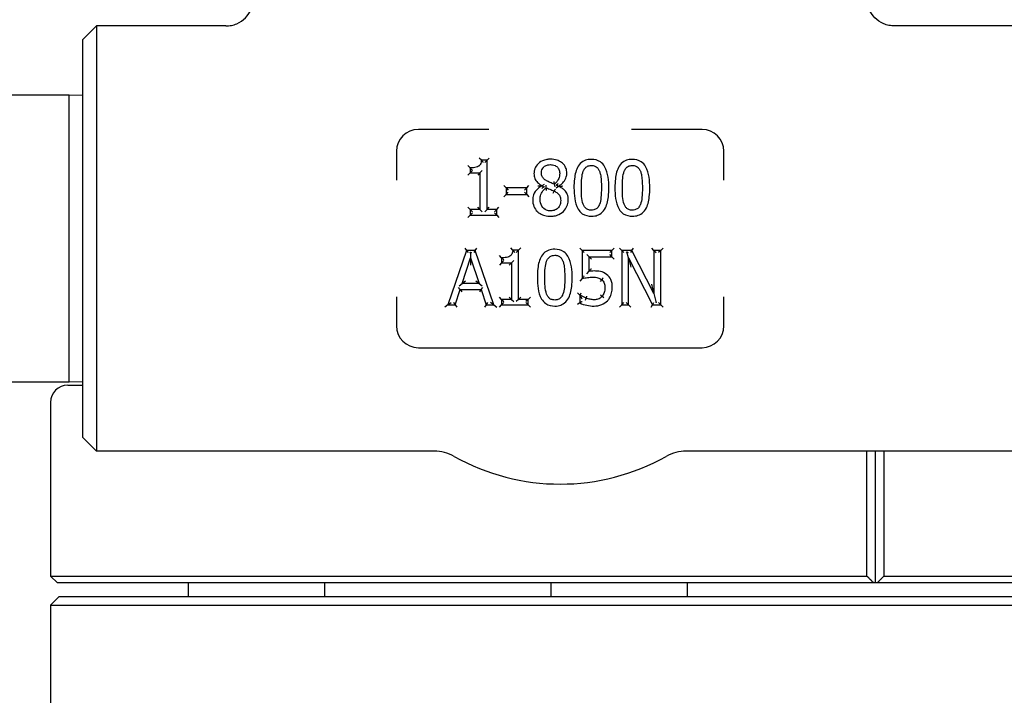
# Model space of a CAD drawing. Header units: inches. Extents: x 24 to 1128, y -69 to 748.
# Tile 514 of 656: x 746.48 to 751, y 302.45 to 305.55. Entities that reach past the tile are written whole.
import ezdxf

# ---------------------------------------------------------------- set-up
doc = ezdxf.new("R2010")
doc.units = ezdxf.units.IN
doc.header["$LTSCALE"] = 32
doc.header["$MEASUREMENT"] = 0
doc.layers.add('Visible (ANSI)', color=7, linetype='Continuous', lineweight=30)

msp = doc.modelspace()

# ---------------------------------------------------------------- linework, layer by layer
at = {"layer": 'Visible (ANSI)'}
for p, q in [((746.77317, 305.45742), (746.83567, 305.51992)), ((746.83567, 305.51992), (746.83567, 303.57242)), ((747.42832, 305.51992), (746.83567, 305.51992)), ((751.08567, 305.51992), (750.49302, 305.51992)), ((746.77317, 303.63492), (746.77317, 305.45742)), ((746.71067, 305.20367), (744.14817, 305.20367)), ((746.71067, 303.88867), (746.71067, 305.20367)), ((746.77317, 305.20203), (746.71067, 305.20367)), ((748.63352, 305.04617), (748.31067, 305.04617)), ((749.61067, 305.04617), (749.28782, 305.04617)), ((748.21067, 304.94617), (748.21067, 304.81365)), ((749.71067, 304.81365), (749.71067, 304.94617)), ((748.59936, 304.90451), (748.58974, 304.91492)), ((748.62529, 304.90451), (748.59936, 304.90451)), ((748.62529, 304.90451), (748.61487, 304.89409)), ((748.62529, 304.90451), (748.63571, 304.91492)), ((748.62529, 304.67922), (748.62529, 304.90451)), ((748.5477, 304.86966), (748.53728, 304.88008)), ((748.5477, 304.86966), (748.5477, 304.84677)), ((748.5477, 304.84677), (748.55811, 304.85718)), ((748.59308, 304.84677), (748.6035, 304.85718)), ((748.5477, 304.84677), (748.53728, 304.83635)), ((748.5477, 304.84677), (748.59308, 304.84677)), ((748.59308, 304.84677), (748.58266, 304.83635)), ((748.59308, 304.84677), (748.59308, 304.67922)), ((748.71261, 304.77829), (748.70219, 304.78871)), ((748.80722, 304.77829), (748.71261, 304.77829)), ((748.71261, 304.77829), (748.72303, 304.76787)), ((748.71261, 304.77829), (748.71261, 304.7479)), ((748.80722, 304.77829), (748.7968, 304.76787)), ((748.80722, 304.77829), (748.81764, 304.78871)), ((748.80722, 304.7479), (748.80722, 304.77829)), ((748.88733, 304.79421), (748.87691, 304.78822)), ((748.87691, 304.78822), (748.87691, 304.78721)), ((748.88585, 304.78163), (748.87691, 304.78721)), ((748.89697, 304.7787), (748.8958, 304.79042)), ((748.93344, 304.79531), (748.93541, 304.78371)), ((748.94267, 304.77913), (748.95309, 304.78579)), ((748.94407, 304.79234), (748.95309, 304.7868)), ((748.95309, 304.78579), (748.95309, 304.7868)), ((748.70219, 304.73749), (748.71261, 304.7479)), ((748.71261, 304.7479), (748.72303, 304.75832)), ((748.71261, 304.7479), (748.80722, 304.7479)), ((748.80722, 304.7479), (748.7968, 304.75832)), ((748.80722, 304.7479), (748.81764, 304.73749)), ((748.92857, 304.75399), (748.93364, 304.7631)), ((748.5477, 304.67922), (748.53728, 304.68964)), ((748.59308, 304.67922), (748.5477, 304.67922)), ((748.5477, 304.67922), (748.5477, 304.6537)), ((748.5477, 304.67922), (748.55811, 304.66881)), ((748.59308, 304.67922), (748.58266, 304.68964)), ((748.59308, 304.67922), (748.6035, 304.66881)), ((748.62529, 304.67922), (748.61487, 304.66881)), ((748.62529, 304.67922), (748.63571, 304.68964)), ((748.66966, 304.67922), (748.62529, 304.67922)), ((748.66966, 304.67922), (748.65924, 304.66881)), ((748.66966, 304.67922), (748.68008, 304.68964)), ((748.66966, 304.6537), (748.66966, 304.67922)), ((748.53728, 304.64328), (748.5477, 304.6537)), ((748.5477, 304.6537), (748.55811, 304.66411)), ((748.5477, 304.6537), (748.66966, 304.6537)), ((748.66966, 304.6537), (748.65924, 304.66411)), ((748.66966, 304.6537), (748.68008, 304.64328)), ((748.5233, 304.50249), (748.53078, 304.49208)), ((748.57171, 304.49208), (748.57919, 304.50249)), ((748.74391, 304.49289), (748.73429, 304.50331)), ((748.76984, 304.49289), (748.78026, 304.50331)), ((749.06077, 304.49208), (749.05035, 304.50249)), ((749.19792, 304.49208), (749.20834, 304.50249)), ((749.24249, 304.49208), (749.23207, 304.50249)), ((749.2897, 304.49208), (749.29608, 304.50249)), ((749.39038, 304.49208), (749.37997, 304.50249)), ((749.42138, 304.49208), (749.4318, 304.50249)), ((748.53078, 304.49208), (748.4465, 304.24208)), ((748.51194, 304.34034), (748.55043, 304.45804)), ((748.57171, 304.49208), (748.53078, 304.49208)), ((748.53078, 304.49208), (748.53826, 304.48166)), ((748.5472, 304.48166), (748.55041, 304.48399)), ((748.55041, 304.48399), (748.55043, 304.45804)), ((748.55041, 304.48399), (748.55363, 304.48166)), ((748.55046, 304.42461), (748.55043, 304.45804)), ((748.55043, 304.45804), (748.58913, 304.34034)), ((748.57171, 304.49208), (748.56422, 304.48166)), ((748.65598, 304.24208), (748.57171, 304.49208)), ((748.69225, 304.45804), (748.68183, 304.46846)), ((748.69225, 304.45804), (748.69225, 304.43515)), ((748.76984, 304.49289), (748.74391, 304.49289)), ((748.76984, 304.49289), (748.75942, 304.48247)), ((748.76984, 304.2676), (748.76984, 304.49289)), ((749.06077, 304.49208), (749.06077, 304.36323)), ((749.06077, 304.49208), (749.07118, 304.48166)), ((749.19792, 304.49208), (749.06077, 304.49208)), ((749.09298, 304.4627), (749.08256, 304.47312)), ((749.09298, 304.4627), (749.10339, 304.45229)), ((749.09298, 304.4627), (749.19792, 304.4627)), ((749.09298, 304.39605), (749.09298, 304.4627)), ((749.19792, 304.49208), (749.1875, 304.48166)), ((749.19792, 304.4627), (749.1875, 304.47312)), ((749.19792, 304.4627), (749.19792, 304.49208)), ((749.19792, 304.4627), (749.20834, 304.45229)), ((749.2897, 304.49208), (749.24249, 304.49208)), ((749.24249, 304.49208), (749.24249, 304.24208)), ((749.24249, 304.49208), (749.25291, 304.48166)), ((749.26307, 304.48166), (749.26679, 304.48538)), ((749.26679, 304.48538), (749.27287, 304.48166)), ((749.27349, 304.45764), (749.26679, 304.48538)), ((749.27349, 304.45764), (749.2839, 304.41452)), ((749.27349, 304.24208), (749.27349, 304.45764)), ((749.27349, 304.45764), (749.3841, 304.24208)), ((749.2897, 304.49208), (749.28331, 304.48166)), ((749.39038, 304.29414), (749.2897, 304.49208)), ((749.39038, 304.49208), (749.4008, 304.48166)), ((749.39038, 304.49208), (749.39038, 304.29414)), ((749.42138, 304.49208), (749.39038, 304.49208)), ((749.42138, 304.49208), (749.41096, 304.48166)), ((749.42138, 304.24208), (749.42138, 304.49208)), ((748.69225, 304.43515), (748.68183, 304.42473)), ((748.69225, 304.43515), (748.70267, 304.44557)), ((748.69225, 304.43515), (748.73763, 304.43515)), ((748.73763, 304.43515), (748.72721, 304.42473)), ((748.73763, 304.43515), (748.74805, 304.44557)), ((748.73763, 304.43515), (748.73763, 304.2676)), ((749.06077, 304.36323), (749.05035, 304.35028)), ((749.08256, 304.38415), (749.09298, 304.39605)), ((748.50282, 304.31197), (748.49525, 304.32239)), ((748.49757, 304.32992), (748.51194, 304.34034)), ((748.52631, 304.35075), (748.51194, 304.34034)), ((748.58913, 304.34034), (748.51194, 304.34034)), ((748.58913, 304.34034), (748.57474, 304.35075)), ((748.58913, 304.34034), (748.60352, 304.32992)), ((748.59825, 304.31197), (748.60582, 304.32239)), ((749.15112, 304.35776), (749.14436, 304.34984)), ((749.39038, 304.29414), (749.37997, 304.3376)), ((748.21067, 304.27868), (748.21067, 304.14617)), ((748.48013, 304.24208), (748.50282, 304.31197)), ((748.50282, 304.31197), (748.51039, 304.30156)), ((748.50282, 304.31197), (748.59825, 304.31197)), ((748.59825, 304.31197), (748.59067, 304.30156)), ((748.59825, 304.31197), (748.62094, 304.24208)), ((748.69225, 304.2676), (748.68183, 304.27802)), ((748.73763, 304.2676), (748.72721, 304.27802)), ((748.76984, 304.2676), (748.78026, 304.27802)), ((748.81421, 304.2676), (748.82463, 304.27802)), ((749.05043, 304.28645), (749.04002, 304.29686)), ((749.05286, 304.28645), (749.05043, 304.28645)), ((749.05043, 304.28645), (749.05043, 304.25099)), ((749.05043, 304.28645), (749.05227, 304.28461)), ((749.05286, 304.28645), (749.05629, 304.29686)), ((749.07629, 304.26327), (749.07981, 304.27307)), ((749.16046, 304.27421), (749.15254, 304.28098)), ((749.39038, 304.29414), (749.40045, 304.25215)), ((749.71067, 304.14617), (749.71067, 304.27868)), ((748.4465, 304.24208), (748.432, 304.23166)), ((748.4465, 304.24208), (748.46101, 304.25249)), ((748.4465, 304.24208), (748.48013, 304.24208)), ((748.48013, 304.24208), (748.47256, 304.25249)), ((748.48013, 304.24208), (748.4877, 304.23166)), ((748.62094, 304.24208), (748.61337, 304.23166)), ((748.62094, 304.24208), (748.62851, 304.25249)), ((748.62094, 304.24208), (748.65598, 304.24208)), ((748.65598, 304.24208), (748.64148, 304.25249)), ((748.65598, 304.24208), (748.67049, 304.23166)), ((748.68183, 304.23166), (748.69225, 304.24208)), ((748.73763, 304.2676), (748.69225, 304.2676)), ((748.69225, 304.2676), (748.69225, 304.24208)), ((748.69225, 304.2676), (748.70267, 304.25719)), ((748.69225, 304.24208), (748.70267, 304.25249)), ((748.69225, 304.24208), (748.81421, 304.24208)), ((748.73763, 304.2676), (748.74805, 304.25719)), ((748.76984, 304.2676), (748.75942, 304.25719)), ((748.81421, 304.2676), (748.76984, 304.2676)), ((748.81421, 304.2676), (748.80379, 304.25719)), ((748.81421, 304.24208), (748.80379, 304.25249)), ((748.81421, 304.24208), (748.81421, 304.2676)), ((748.81421, 304.24208), (748.82463, 304.23166)), ((749.05043, 304.25099), (749.04002, 304.24451)), ((749.24249, 304.24208), (749.23207, 304.23166)), ((749.24249, 304.24208), (749.25291, 304.25249)), ((749.24249, 304.24208), (749.27349, 304.24208)), ((749.27349, 304.24208), (749.26307, 304.25249)), ((749.27349, 304.24208), (749.2839, 304.23166)), ((749.37774, 304.23166), (749.3841, 304.24208)), ((749.3841, 304.24208), (749.39047, 304.25249)), ((749.3841, 304.24208), (749.42138, 304.24208)), ((749.39988, 304.25249), (749.40045, 304.25215)), ((749.40045, 304.25215), (749.4008, 304.25249)), ((749.42138, 304.24208), (749.41096, 304.25249)), ((749.42138, 304.24208), (749.4318, 304.23166)), ((748.31067, 304.04617), (749.61067, 304.04617)), ((746.71067, 303.88867), (744.14817, 303.88867)), ((746.70435, 303.87429), (746.77317, 303.87429)), ((746.77317, 303.89031), (746.71067, 303.88867)), ((746.62561, 303.79555), (746.62561, 303.00003)), ((746.77317, 303.63492), (746.83567, 303.57242)), ((748.38301, 303.57242), (746.83567, 303.57242)), ((751.08567, 303.57242), (749.53833, 303.57242)), ((750.36597, 303.00003), (750.36597, 303.57242)), ((750.40513, 302.96878), (750.40513, 303.57242)), ((750.4443, 303.57242), (750.4443, 303.00003)), ((746.62561, 303.00003), (750.36597, 303.00003)), ((746.65686, 302.96878), (746.62561, 303.00003)), ((750.39702, 302.96878), (746.65686, 302.96878)), ((747.25552, 302.96878), (747.25552, 302.90579)), ((747.88052, 302.96878), (747.88052, 302.90579)), ((748.91746, 302.96878), (748.91746, 302.90579)), ((749.54246, 302.96878), (749.54246, 302.90579)), ((750.40513, 302.96878), (750.39702, 302.96878)), ((750.41324, 302.96878), (750.40513, 302.96878)), ((754.15341, 302.96878), (750.41324, 302.96878)), ((750.4443, 303.00003), (754.18466, 303.00003)), ((746.66498, 302.90579), (746.62561, 302.86642)), ((746.66498, 302.90579), (754.14529, 302.90579)), ((746.62561, 302.86642), (754.18466, 302.86642)), ((746.62561, 302.86642), (746.62561, 302.07902))]:
    msp.add_line(p, q, dxfattribs=at)
for centre, radius, start, end in [((748.31067, 304.94617), 0.1, 90, 180), ((749.61067, 304.94617), 0.1, 0, 90), ((748.31067, 304.14617), 0.1, 180, 270), ((749.61067, 304.14617), 0.1, 270, 0), ((746.70435, 303.79555), 0.07874, 90, 180), ((748.38301, 303.38492), 0.1875, 60.65517, 90), ((748.96067, 304.41242), 0.99125, 240.65517, 299.34483), ((749.53833, 303.38492), 0.1875, 90, 119.34483)]:
    msp.add_arc(centre, radius, start, end, dxfattribs=at)
for points, knots in [([(747.42832, 305.51992), (747.42842, 305.51992), (747.42853, 305.51992), (747.43718, 305.51994), (747.44571, 305.52082), (747.46244, 305.52428), (747.47061, 305.52684), (747.49348, 305.53664), (747.50713, 305.54594), (747.52997, 305.56913), (747.53899, 305.58276), (747.55127, 305.61267), (747.55442, 305.62865), (747.55442, 305.6448)], [-0.00080906, -0.00080906, -0.00080906, -0.00080906, 0, 0, 0.06513682, 0.06513682, 0.13017613, 0.13017613, 0.25481643, 0.25481643, 0.37825086, 0.37825086, 0.50129539, 0.50129539, 0.50129539, 0.50129539]), ([(750.49302, 305.51992), (750.49292, 305.51992), (750.49281, 305.51992), (750.48416, 305.51994), (750.47563, 305.52082), (750.4589, 305.52428), (750.45073, 305.52684), (750.42786, 305.53664), (750.41421, 305.54594), (750.39137, 305.56913), (750.38235, 305.58276), (750.37007, 305.61267), (750.36692, 305.62865), (750.36692, 305.6448)], [-0.00080906, -0.00080906, -0.00080906, -0.00080906, 0, 0, 0.06513682, 0.06513682, 0.13017613, 0.13017613, 0.25481643, 0.25481643, 0.37825086, 0.37825086, 0.50129539, 0.50129539, 0.50129539, 0.50129539]), ([(748.59936, 304.90451), (748.59912, 304.90151), (748.59869, 304.89859), (748.59717, 304.89211), (748.59588, 304.88866), (748.5928, 304.88343), (748.59121, 304.88144), (748.58819, 304.8787), (748.58693, 304.87776), (748.58558, 304.87695), (748.58279, 304.87528), (748.5795, 304.87393), (748.57201, 304.87175), (748.56773, 304.87097), (748.55824, 304.86989), (748.55298, 304.86966), (748.5477, 304.86966)], [-0.21914518, -0.21914518, -0.21914518, -0.21914518, -0.19291175, -0.19291175, -0.15742494, -0.15742494, -0.13012741, -0.13012741, -0.11306644, -0.11306644, -0.11306644, -0.07974952, -0.07974952, -0.04257171, -0.04257171, 0, 0, 0, 0]), ([(748.60833, 304.89409), (748.60831, 304.89412), (748.60829, 304.89414), (748.60743, 304.89521), (748.60658, 304.89625), (748.60493, 304.89823), (748.60412, 304.89918), (748.60248, 304.90106), (748.60166, 304.90198), (748.60047, 304.9033), (748.60004, 304.90377), (748.5995, 304.90436), (748.59936, 304.90451), (748.59936, 304.90451)], [-0.000246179, -0.000246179, -0.000246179, -0.000246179, 0, 0, 0.010218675, 0.010218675, 0.020229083, 0.020229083, 0.031714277, 0.031714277, 0.040524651, 0.040524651, 0.048289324, 0.048289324, 0.048289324, 0.048289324]), ([(748.91601, 304.90937), (748.91049, 304.90937), (748.90482, 304.90897), (748.89245, 304.90685), (748.88579, 304.90491), (748.87012, 304.89769), (748.86174, 304.89143), (748.84926, 304.87674), (748.84489, 304.86858), (748.84125, 304.8545), (748.84065, 304.8489), (748.84065, 304.84353)], [-0.24108925, -0.24108925, -0.24108925, -0.24108925, -0.20285247, -0.20285247, -0.15755053, -0.15755053, -0.09071955, -0.09071955, -0.03520387, -0.03520387, 0, 0, 0, 0]), ([(748.99117, 304.84575), (748.99117, 304.84967), (748.99087, 304.85371), (748.98899, 304.8642), (748.98673, 304.87061), (748.97899, 304.88386), (748.97312, 304.88998), (748.96015, 304.89948), (748.95317, 304.90286), (748.93605, 304.90829), (748.92587, 304.90937), (748.91601, 304.90937)], [-0.2382608, -0.2382608, -0.2382608, -0.2382608, -0.21252746, -0.21252746, -0.17135413, -0.17135413, -0.11832726, -0.11832726, -0.06910487, -0.06910487, 0, 0, 0, 0]), ([(749.10382, 304.90876), (749.09889, 304.90876), (749.09381, 304.90842), (749.08059, 304.90624), (749.07242, 304.90357), (749.05597, 304.89374), (749.04864, 304.88595), (749.04334, 304.87746), (749.03787, 304.8687), (749.03444, 304.85955), (749.02895, 304.84015), (749.02719, 304.82992), (749.02436, 304.80594), (749.02379, 304.79216), (749.02379, 304.77849)], [-0.39762782, -0.39762782, -0.39762782, -0.39762782, -0.36373585, -0.36373585, -0.30950871, -0.30950871, -0.24393732, -0.24393732, -0.24393732, -0.1766061, -0.1766061, -0.10179305, -0.10179305, 0, 0, 0, 0]), ([(749.18364, 304.7787), (749.18364, 304.79484), (749.18281, 304.81136), (749.17762, 304.84416), (749.17355, 304.86083), (749.16429, 304.87635), (749.15951, 304.88436), (749.153, 304.89189), (749.13241, 304.90586), (749.11748, 304.90876), (749.10382, 304.90876)], [-0.3955508, -0.3955508, -0.3955508, -0.3955508, -0.2754195, -0.2754195, -0.15529321, -0.15529321, -0.15529321, -0.09373364, -0.09373364, 0, 0, 0, 0]), ([(749.29142, 304.90876), (749.28649, 304.90876), (749.28142, 304.90842), (749.2682, 304.90624), (749.26002, 304.90357), (749.24357, 304.89374), (749.23624, 304.88595), (749.23094, 304.87746), (749.22547, 304.8687), (749.22204, 304.85955), (749.21655, 304.84015), (749.21479, 304.82992), (749.21196, 304.80594), (749.21139, 304.79216), (749.21139, 304.77849)], [-0.39762782, -0.39762782, -0.39762782, -0.39762782, -0.36373585, -0.36373585, -0.30950871, -0.30950871, -0.24393732, -0.24393732, -0.24393732, -0.1766061, -0.1766061, -0.10179305, -0.10179305, 0, 0, 0, 0]), ([(749.37124, 304.7787), (749.37124, 304.79484), (749.37041, 304.81136), (749.36522, 304.84416), (749.36115, 304.86083), (749.35189, 304.87635), (749.34711, 304.88436), (749.34061, 304.89189), (749.32001, 304.90586), (749.30508, 304.90876), (749.29142, 304.90876)], [-0.3955508, -0.3955508, -0.3955508, -0.3955508, -0.2754195, -0.2754195, -0.15529321, -0.15529321, -0.15529321, -0.09373364, -0.09373364, 0, 0, 0, 0]), ([(748.55811, 304.85956), (748.55809, 304.85958), (748.55806, 304.8596), (748.55695, 304.86066), (748.55585, 304.86169), (748.55379, 304.86368), (748.5528, 304.86463), (748.55094, 304.86644), (748.55007, 304.86731), (748.54882, 304.86854), (748.54838, 304.86898), (748.54783, 304.86952), (748.5477, 304.86966), (748.5477, 304.86966)], [-0.049771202, -0.049771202, -0.049771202, -0.049771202, -0.049510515, -0.049510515, -0.038176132, -0.038176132, -0.027254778, -0.027254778, -0.015917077, -0.015917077, -0.007424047, -0.007424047, 0, 0, 0, 0]), ([(748.87428, 304.84738), (748.87428, 304.85003), (748.87449, 304.85264), (748.87565, 304.85915), (748.87695, 304.86284), (748.8814, 304.87055), (748.88502, 304.8743), (748.89392, 304.88038), (748.89912, 304.88248), (748.90827, 304.88432), (748.91201, 304.88465), (748.91581, 304.88465)], [-0.20028425, -0.20028425, -0.20028425, -0.20028425, -0.17595568, -0.17595568, -0.13702996, -0.13702996, -0.08642653, -0.08642653, -0.03353843, -0.03353843, 0, 0, 0, 0]), ([(748.91581, 304.88465), (748.91919, 304.88465), (748.92254, 304.88441), (748.92995, 304.88318), (748.93388, 304.88198), (748.94255, 304.87778), (748.94692, 304.87416), (748.95373, 304.86541), (748.95603, 304.86058), (748.958, 304.85214), (748.95835, 304.84878), (748.95835, 304.84535)], [-0.2062605, -0.2062605, -0.2062605, -0.2062605, -0.17676842, -0.17676842, -0.13805989, -0.13805989, -0.0834994, -0.0834994, -0.03156312, -0.03156312, 0, 0, 0, 0]), ([(749.05783, 304.77849), (749.05783, 304.79325), (749.05829, 304.80798), (749.05965, 304.82246), (749.06071, 304.83377), (749.06271, 304.84501), (749.06654, 304.85467)], [-0.20539702, -0.20539702, -0.20539702, -0.20539702, -0.0911634, -0.0911634, -0.0911634, 0, 0, 0, 0]), ([(749.06654, 304.85467), (749.06724, 304.85642), (749.068, 304.85812), (749.07147, 304.86492), (749.07481, 304.86943), (749.08294, 304.87635), (749.08766, 304.87863), (749.09647, 304.88065), (749.10011, 304.88101), (749.10382, 304.88101)], [-0.15519829, -0.15519829, -0.15519829, -0.15519829, -0.13862551, -0.13862551, -0.08628485, -0.08628485, -0.03318648, -0.03318648, 0, 0, 0, 0]), ([(749.10382, 304.88101), (749.10664, 304.88101), (749.10943, 304.8808), (749.11484, 304.8799), (749.11745, 304.87918), (749.12368, 304.87665), (749.12707, 304.87439), (749.13333, 304.86828), (749.13608, 304.86436), (749.13909, 304.85838), (749.13982, 304.85675), (749.14049, 304.85507)], [-0.15345791, -0.15345791, -0.15345791, -0.15345791, -0.12815919, -0.12815919, -0.10190337, -0.10190337, -0.06065975, -0.06065975, -0.01592257, -0.01592257, 0, 0, 0, 0]), ([(749.14049, 304.85507), (749.14239, 304.85028), (749.14386, 304.84512), (749.14684, 304.83124), (749.14782, 304.82228), (749.14931, 304.8018), (749.1496, 304.79026), (749.1496, 304.7787)], [-0.20607527, -0.20607527, -0.20607527, -0.20607527, -0.16123509, -0.16123509, -0.08949082, -0.08949082, 0, 0, 0, 0]), ([(749.24543, 304.77849), (749.24543, 304.79325), (749.2459, 304.80798), (749.24725, 304.82246), (749.24831, 304.83377), (749.25031, 304.84501), (749.25414, 304.85467)], [-0.20539702, -0.20539702, -0.20539702, -0.20539702, -0.0911634, -0.0911634, -0.0911634, 0, 0, 0, 0]), ([(749.25414, 304.85467), (749.25484, 304.85642), (749.2556, 304.85812), (749.25907, 304.86492), (749.26241, 304.86943), (749.27054, 304.87635), (749.27526, 304.87863), (749.28407, 304.88065), (749.28771, 304.88101), (749.29142, 304.88101)], [-0.15519829, -0.15519829, -0.15519829, -0.15519829, -0.13862551, -0.13862551, -0.08628485, -0.08628485, -0.03318648, -0.03318648, 0, 0, 0, 0]), ([(749.29142, 304.88101), (749.29424, 304.88101), (749.29703, 304.8808), (749.30244, 304.8799), (749.30505, 304.87918), (749.31128, 304.87665), (749.31467, 304.87439), (749.32093, 304.86828), (749.32368, 304.86436), (749.32669, 304.85838), (749.32742, 304.85675), (749.32809, 304.85507)], [-0.15345791, -0.15345791, -0.15345791, -0.15345791, -0.12815919, -0.12815919, -0.10190337, -0.10190337, -0.06065975, -0.06065975, -0.01592257, -0.01592257, 0, 0, 0, 0]), ([(749.32809, 304.85507), (749.32999, 304.85028), (749.33146, 304.84512), (749.33445, 304.83124), (749.33542, 304.82228), (749.33691, 304.8018), (749.3372, 304.79026), (749.3372, 304.7787)], [-0.20607527, -0.20607527, -0.20607527, -0.20607527, -0.16123509, -0.16123509, -0.08949082, -0.08949082, 0, 0, 0, 0]), ([(748.84065, 304.84353), (748.84065, 304.83988), (748.84089, 304.83611), (748.84265, 304.82528), (748.84515, 304.81803), (748.84956, 304.81172), (748.85396, 304.80542), (748.85923, 304.80054), (748.86868, 304.79329), (748.87278, 304.79062), (748.87691, 304.78822)], [-0.14919736, -0.14919736, -0.14919736, -0.14919736, -0.12498855, -0.12498855, -0.08048513, -0.08048513, -0.08048513, -0.03367511, -0.03367511, 0, 0, 0, 0]), ([(748.89818, 304.81091), (748.89696, 304.81161), (748.89576, 304.81235), (748.88963, 304.81633), (748.88528, 304.82001), (748.87864, 304.82826), (748.87653, 304.83258), (748.87462, 304.84067), (748.87428, 304.84399), (748.87428, 304.84738)], [-0.14393342, -0.14393342, -0.14393342, -0.14393342, -0.13185082, -0.13185082, -0.08070178, -0.08070178, -0.03103914, -0.03103914, 0, 0, 0, 0]), ([(748.93344, 304.79531), (748.9302, 304.79636), (748.92695, 304.79757), (748.92046, 304.8002), (748.91721, 304.80162), (748.91399, 304.80311), (748.91124, 304.80438), (748.90852, 304.80566), (748.90318, 304.80826), (748.90053, 304.80959), (748.89818, 304.81091)], [-0.10316194, -0.10316194, -0.10316194, -0.10316194, -0.07498611, -0.07498611, -0.04681028, -0.04681028, -0.04681028, -0.02340514, -0.02340514, 0, 0, 0, 0]), ([(748.95835, 304.84535), (748.95835, 304.8406), (748.95797, 304.83587), (748.95577, 304.82402), (748.9534, 304.81742), (748.94661, 304.80735), (748.94295, 304.80339), (748.93712, 304.79822), (748.93531, 304.79674), (748.93344, 304.79531)], [-0.17159567, -0.17159567, -0.17159567, -0.17159567, -0.13119161, -0.13119161, -0.06654511, -0.06654511, -0.01972886, -0.01972886, 0, 0, 0, 0]), ([(748.95309, 304.7868), (748.95578, 304.78816), (748.95844, 304.78969), (748.96667, 304.79515), (748.97187, 304.79976), (748.98189, 304.81221), (748.986, 304.82001), (748.99026, 304.83417), (748.99117, 304.84), (748.99117, 304.84575)], [-0.15744253, -0.15744253, -0.15744253, -0.15744253, -0.13731944, -0.13731944, -0.09338685, -0.09338685, -0.03591802, -0.03591802, 0, 0, 0, 0]), ([(748.87691, 304.78721), (748.87016, 304.7839), (748.86352, 304.77968), (748.84905, 304.76672), (748.84224, 304.7567), (748.83579, 304.73826), (748.83457, 304.73035), (748.83457, 304.72278)], [-0.17644554, -0.17644554, -0.17644554, -0.17644554, -0.12506903, -0.12506903, -0.04977316, -0.04977316, 0, 0, 0, 0]), ([(748.85821, 304.78819), (748.85826, 304.78819), (748.8583, 304.78819), (748.86159, 304.78813), (748.86494, 304.78806), (748.87032, 304.78792), (748.87241, 304.78785), (748.87478, 304.78778), (748.87547, 304.78775), (748.87606, 304.78773)], [-0.000323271, -0.000323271, -0.000323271, -0.000323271, 0, 0, 0.024747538, 0.024747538, 0.043496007, 0.043496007, 0.051596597, 0.051596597, 0.051596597, 0.051596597]), ([(748.8684, 304.72521), (748.8684, 304.73067), (748.86897, 304.73611), (748.87216, 304.74959), (748.87583, 304.75728), (748.88541, 304.76973), (748.89082, 304.77463), (748.89697, 304.7787)], [-0.18604928, -0.18604928, -0.18604928, -0.18604928, -0.13907807, -0.13907807, -0.06392413, -0.06392413, 0, 0, 0, 0]), ([(748.87691, 304.78822), (748.87691, 304.78822), (748.87671, 304.7881), (748.87624, 304.78784), (748.87616, 304.78779), (748.87606, 304.78773)], [0, 0, 0, 0, 0.009031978, 0.009031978, 0.01088713, 0.01088713, 0.01088713, 0.01088713]), ([(748.87606, 304.78773), (748.87623, 304.78763), (748.87638, 304.78754), (748.87677, 304.78729), (748.87691, 304.78721), (748.87691, 304.78721)], [0.004463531, 0.004463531, 0.004463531, 0.004463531, 0.007781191, 0.007781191, 0.015368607, 0.015368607, 0.015368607, 0.015368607]), ([(748.88585, 304.78163), (748.88096, 304.77851), (748.87811, 304.77631), (748.87734, 304.77571), (748.87726, 304.77565), (748.87719, 304.77559)], [-0.0067344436, -0.0067344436, -0.0067344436, -0.0067344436, 0, 0, 0.0007386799, 0.0007386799, 0.0007386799, 0.0007386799]), ([(748.88733, 304.78465), (748.8873, 304.7846), (748.88728, 304.78455), (748.88678, 304.78355), (748.88631, 304.78259), (748.88585, 304.78163)], [-0.0004266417, -0.0004266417, -0.0004266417, -0.0004266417, 0, 0, 0.0080980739, 0.0080980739, 0.0080980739, 0.0080980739]), ([(748.8984, 304.76688), (748.89839, 304.76691), (748.89839, 304.76694), (748.89825, 304.76792), (748.89811, 304.76888), (748.89787, 304.77073), (748.89776, 304.77162), (748.8975, 304.77377), (748.89736, 304.77496), (748.89716, 304.77682), (748.89709, 304.77753), (748.89699, 304.77846), (748.89697, 304.7787), (748.89697, 304.7787)], [-0.044621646, -0.044621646, -0.044621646, -0.044621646, -0.044400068, -0.044400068, -0.03707356, -0.03707356, -0.02988243, -0.02988243, -0.01893434, -0.01893434, -0.009203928, -0.009203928, 0, 0, 0, 0]), ([(748.89697, 304.7787), (748.90054, 304.77725), (748.90411, 304.7758), (748.91126, 304.77293), (748.91485, 304.7715), (748.91844, 304.77009), (748.92114, 304.76902), (748.92381, 304.76792), (748.92893, 304.76559), (748.9314, 304.76437), (748.93364, 304.7631)], [-0.1047588, -0.1047588, -0.1047588, -0.1047588, -0.0755253, -0.0755253, -0.0462918, -0.0462918, -0.0462918, -0.0231459, -0.0231459, 0, 0, 0, 0]), ([(748.93139, 304.80707), (748.93139, 304.80704), (748.9314, 304.80701), (748.93158, 304.80602), (748.93175, 304.80507), (748.93207, 304.80322), (748.93223, 304.80233), (748.9326, 304.80019), (748.9328, 304.79902), (748.93312, 304.79717), (748.93324, 304.79647), (748.9334, 304.79554), (748.93344, 304.79531), (748.93344, 304.79531)], [-0.044688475, -0.044688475, -0.044688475, -0.044688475, -0.044465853, -0.044465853, -0.037097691, -0.037097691, -0.029877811, -0.029877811, -0.018940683, -0.018940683, -0.009212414, -0.009212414, 0, 0, 0, 0]), ([(748.93364, 304.7631), (748.93364, 304.7631), (748.93377, 304.76333), (748.93427, 304.76423), (748.93463, 304.76489), (748.93556, 304.76655), (748.93611, 304.76754), (748.93703, 304.7692), (748.93736, 304.76978), (748.93786, 304.77069), (748.93803, 304.77099), (748.93828, 304.77145), (748.93837, 304.7716), (748.93852, 304.77188), (748.93859, 304.77201), (748.93867, 304.77216), (748.93869, 304.77218), (748.9387, 304.7722)], [-0.04147151, -0.04147151, -0.04147151, -0.04147151, -0.031136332, -0.031136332, -0.020800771, -0.020800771, -0.010464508, -0.010464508, -0.005125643, -0.005125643, -0.002449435, -0.002449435, -0.001094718, -0.001094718, 0, 0, 0.000192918, 0.000192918, 0.000192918, 0.000192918]), ([(748.94267, 304.78933), (748.9427, 304.78938), (748.94272, 304.78944), (748.94319, 304.79044), (748.94364, 304.79139), (748.94407, 304.79234)], [-0.0004459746, -0.0004459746, -0.0004459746, -0.0004459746, 0, 0, 0.0079917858, 0.0079917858, 0.0079917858, 0.0079917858]), ([(748.94407, 304.79234), (748.94879, 304.79551), (748.95124, 304.79746), (748.95182, 304.79792), (748.95189, 304.79798), (748.95196, 304.79803)], [-0.0049383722, -0.0049383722, -0.0049383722, -0.0049383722, 0, 0, 0.000690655, 0.000690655, 0.000690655, 0.000690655]), ([(748.95309, 304.7868), (748.95309, 304.7868), (748.95328, 304.78668), (748.95373, 304.78641), (748.95381, 304.78636), (748.9539, 304.7863)], [-0.044899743, -0.044899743, -0.044899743, -0.044899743, -0.035977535, -0.035977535, -0.03420007, -0.03420007, -0.03420007, -0.03420007]), ([(748.95309, 304.78579), (748.95309, 304.78579), (748.95323, 304.78588), (748.95361, 304.78612), (748.95374, 304.7862), (748.9539, 304.7863)], [0, 0, 0, 0, 0.007479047, 0.007479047, 0.010647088, 0.010647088, 0.010647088, 0.010647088]), ([(748.99746, 304.72339), (748.99746, 304.72753), (748.99719, 304.7318), (748.99582, 304.7404), (748.99473, 304.74473), (748.99038, 304.75572), (748.98583, 304.76214), (748.97748, 304.77058), (748.97369, 304.77365), (748.96438, 304.7801), (748.95876, 304.78316), (748.95309, 304.78579)], [-0.17675386, -0.17675386, -0.17675386, -0.17675386, -0.14867142, -0.14867142, -0.12078849, -0.12078849, -0.0760162, -0.0760162, -0.04400779, -0.04400779, 0, 0, 0, 0]), ([(748.9539, 304.7863), (748.95453, 304.78632), (748.95526, 304.78633), (748.9578, 304.78639), (748.96009, 304.78645), (748.96575, 304.78665), (748.96919, 304.7868), (748.97254, 304.78698), (748.97258, 304.78698), (748.97263, 304.78698)], [0.002128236, 0.002128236, 0.002128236, 0.002128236, 0.008988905, 0.008988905, 0.025521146, 0.025521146, 0.046099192, 0.046099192, 0.046368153, 0.046368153, 0.046368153, 0.046368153]), ([(749.02379, 304.77849), (749.02379, 304.76231), (749.02461, 304.74575), (749.02975, 304.71287), (749.03375, 304.69612), (749.04314, 304.68054), (749.04782, 304.67277), (749.05414, 304.66549), (749.07465, 304.65137), (749.08989, 304.64843), (749.10382, 304.64843)], [-0.39636224, -0.39636224, -0.39636224, -0.39636224, -0.27588328, -0.27588328, -0.15540931, -0.15540931, -0.15540931, -0.09572801, -0.09572801, 0, 0, 0, 0]), ([(749.06634, 304.70313), (749.06207, 304.7143), (749.06001, 304.72646), (749.05809, 304.75218), (749.05783, 304.76533), (749.05783, 304.77849)], [-0.2030371, -0.2030371, -0.2030371, -0.2030371, -0.10151855, -0.10151855, 0, 0, 0, 0]), ([(749.10382, 304.64843), (749.10869, 304.64843), (749.11372, 304.64877), (749.12681, 304.65094), (749.13489, 304.65359), (749.15138, 304.66344), (749.15876, 304.67135), (749.16409, 304.67993), (749.16948, 304.68862), (749.17291, 304.69769), (749.17846, 304.71717), (749.18026, 304.72756), (749.18308, 304.75154), (749.18364, 304.76518), (749.18364, 304.7787)], [-0.3969343, -0.3969343, -0.3969343, -0.3969343, -0.36344063, -0.36344063, -0.30985076, -0.30985076, -0.24348635, -0.24348635, -0.24348635, -0.17661505, -0.17661505, -0.10067261, -0.10067261, 0, 0, 0, 0]), ([(749.1496, 304.7787), (749.1496, 304.76363), (749.14914, 304.74858), (749.14758, 304.73392), (749.1464, 304.72289), (749.1444, 304.71194), (749.14069, 304.70252)], [-0.20539024, -0.20539024, -0.20539024, -0.20539024, -0.08874744, -0.08874744, -0.08874744, 0, 0, 0, 0]), ([(749.21139, 304.77849), (749.21139, 304.76231), (749.21221, 304.74575), (749.21735, 304.71287), (749.22135, 304.69612), (749.23074, 304.68054), (749.23542, 304.67277), (749.24174, 304.66549), (749.26226, 304.65137), (749.27749, 304.64843), (749.29142, 304.64843)], [-0.39636224, -0.39636224, -0.39636224, -0.39636224, -0.27588328, -0.27588328, -0.15540931, -0.15540931, -0.15540931, -0.09572801, -0.09572801, 0, 0, 0, 0]), ([(749.25394, 304.70313), (749.24967, 304.7143), (749.24762, 304.72646), (749.24569, 304.75218), (749.24543, 304.76533), (749.24543, 304.77849)], [-0.2030371, -0.2030371, -0.2030371, -0.2030371, -0.10151855, -0.10151855, 0, 0, 0, 0]), ([(749.29142, 304.64843), (749.2963, 304.64843), (749.30132, 304.64877), (749.31441, 304.65094), (749.32249, 304.65359), (749.33898, 304.66344), (749.34636, 304.67135), (749.35169, 304.67993), (749.35708, 304.68862), (749.36051, 304.69769), (749.36606, 304.71717), (749.36786, 304.72756), (749.37068, 304.75154), (749.37124, 304.76518), (749.37124, 304.7787)], [-0.3969343, -0.3969343, -0.3969343, -0.3969343, -0.36344063, -0.36344063, -0.30985076, -0.30985076, -0.24348635, -0.24348635, -0.24348635, -0.17661505, -0.17661505, -0.10067261, -0.10067261, 0, 0, 0, 0]), ([(749.3372, 304.7787), (749.3372, 304.76363), (749.33674, 304.74858), (749.33518, 304.73392), (749.334, 304.72289), (749.332, 304.71194), (749.32829, 304.70252)], [-0.20539024, -0.20539024, -0.20539024, -0.20539024, -0.08874744, -0.08874744, -0.08874744, 0, 0, 0, 0]), ([(748.83457, 304.72278), (748.83457, 304.71298), (748.83634, 304.70272), (748.84004, 304.6934), (748.84356, 304.68454), (748.84912, 304.67616), (748.85604, 304.6695)], [-0.12818083, -0.12818083, -0.12818083, -0.12818083, -0.06222407, -0.06222407, -0.06222407, 0, 0, 0, 0]), ([(748.91642, 304.67294), (748.90999, 304.67294), (748.90369, 304.67407), (748.88948, 304.67996), (748.88189, 304.68659), (748.87099, 304.70353), (748.8684, 304.7141), (748.8684, 304.72521)], [-0.24211946, -0.24211946, -0.24211946, -0.24211946, -0.18433658, -0.18433658, -0.09638448, -0.09638448, 0, 0, 0, 0]), ([(748.91601, 304.64802), (748.9217, 304.64802), (748.92755, 304.64846), (748.94085, 304.65082), (748.94824, 304.65313), (748.96504, 304.66141), (748.9737, 304.66825), (748.98674, 304.68368), (748.99143, 304.69199), (748.99648, 304.70824), (748.99746, 304.71599), (748.99746, 304.72339)], [-0.27146787, -0.27146787, -0.27146787, -0.27146787, -0.23213286, -0.23213286, -0.18138429, -0.18138429, -0.10931742, -0.10931742, -0.04973135, -0.04973135, 0, 0, 0, 0]), ([(748.96301, 304.72015), (748.96301, 304.7165), (748.96274, 304.71287), (748.96136, 304.70474), (748.96, 304.70039), (748.95524, 304.69077), (748.95118, 304.68589), (748.94077, 304.67789), (748.93433, 304.67518), (748.92382, 304.67324), (748.92015, 304.67294), (748.91642, 304.67294)], [-0.23080417, -0.23080417, -0.23080417, -0.23080417, -0.19912439, -0.19912439, -0.15681606, -0.15681606, -0.09762557, -0.09762557, -0.03265509, -0.03265509, 0, 0, 0, 0]), ([(748.93364, 304.7631), (748.93615, 304.76174), (748.9386, 304.76032), (748.94612, 304.75556), (748.95085, 304.75194), (748.95828, 304.74357), (748.96059, 304.73848), (748.96267, 304.72851), (748.96301, 304.72436), (748.96301, 304.72015)], [-0.16889715, -0.16889715, -0.16889715, -0.16889715, -0.14560596, -0.14560596, -0.0945362, -0.0945362, -0.03636008, -0.03636008, 0, 0, 0, 0]), ([(749.10382, 304.67618), (749.10094, 304.67618), (749.0981, 304.67639), (749.0925, 304.67732), (749.08976, 304.67808), (749.08331, 304.68075), (749.07984, 304.68314), (749.07346, 304.68953), (749.07069, 304.69358), (749.06771, 304.69969), (749.06699, 304.70139), (749.06634, 304.70313)], [-0.1574704, -0.1574704, -0.1574704, -0.1574704, -0.13181294, -0.13181294, -0.10432668, -0.10432668, -0.0618117, -0.0618117, -0.01648612, -0.01648612, 0, 0, 0, 0]), ([(749.14069, 304.70252), (749.14003, 304.70082), (749.13932, 304.69917), (749.13594, 304.69231), (749.13258, 304.68772), (749.12445, 304.68082), (749.11975, 304.67854), (749.11106, 304.67654), (749.10747, 304.67618), (749.10382, 304.67618)], [-0.15478626, -0.15478626, -0.15478626, -0.15478626, -0.13870733, -0.13870733, -0.08539549, -0.08539549, -0.03284442, -0.03284442, 0, 0, 0, 0]), ([(749.29142, 304.67618), (749.28854, 304.67618), (749.2857, 304.67639), (749.2801, 304.67732), (749.27736, 304.67808), (749.27091, 304.68075), (749.26744, 304.68314), (749.26106, 304.68953), (749.25829, 304.69358), (749.25531, 304.69969), (749.25459, 304.70139), (749.25394, 304.70313)], [-0.1574704, -0.1574704, -0.1574704, -0.1574704, -0.13181294, -0.13181294, -0.10432668, -0.10432668, -0.0618117, -0.0618117, -0.01648612, -0.01648612, 0, 0, 0, 0]), ([(749.32829, 304.70252), (749.32764, 304.70082), (749.32692, 304.69917), (749.32354, 304.69231), (749.32018, 304.68772), (749.31205, 304.68082), (749.30735, 304.67854), (749.29866, 304.67654), (749.29507, 304.67618), (749.29142, 304.67618)], [-0.15478626, -0.15478626, -0.15478626, -0.15478626, -0.13870733, -0.13870733, -0.08539549, -0.08539549, -0.03284442, -0.03284442, 0, 0, 0, 0]), ([(748.85604, 304.6695), (748.85977, 304.66591), (748.86396, 304.66274), (748.87544, 304.65583), (748.88295, 304.6529), (748.8991, 304.64886), (748.90771, 304.64802), (748.91601, 304.64802)], [-0.14467036, -0.14467036, -0.14467036, -0.14467036, -0.11132771, -0.11132771, -0.05797947, -0.05797947, 0, 0, 0, 0]), ([(748.93597, 304.49714), (748.93104, 304.49714), (748.92597, 304.4968), (748.91275, 304.49462), (748.90457, 304.49195), (748.88812, 304.48212), (748.88079, 304.47433), (748.87549, 304.46584), (748.87002, 304.45709), (748.8666, 304.44793), (748.8611, 304.42853), (748.85934, 304.4183), (748.85651, 304.39433), (748.85594, 304.38054), (748.85594, 304.36688)], [-0.39762782, -0.39762782, -0.39762782, -0.39762782, -0.36373585, -0.36373585, -0.30950871, -0.30950871, -0.24393732, -0.24393732, -0.24393732, -0.1766061, -0.1766061, -0.10179305, -0.10179305, 0, 0, 0, 0]), ([(749.01579, 304.36708), (749.01579, 304.38323), (749.01496, 304.39974), (749.00977, 304.43254), (749.0057, 304.44922), (748.99644, 304.46473), (748.99166, 304.47274), (748.98516, 304.48027), (748.96456, 304.49424), (748.94963, 304.49714), (748.93597, 304.49714)], [-0.3955508, -0.3955508, -0.3955508, -0.3955508, -0.2754195, -0.2754195, -0.15529321, -0.15529321, -0.15529321, -0.09373364, -0.09373364, 0, 0, 0, 0]), ([(748.74391, 304.49289), (748.74367, 304.48989), (748.74324, 304.48697), (748.74172, 304.48049), (748.74043, 304.47704), (748.73735, 304.47181), (748.73576, 304.46982), (748.73274, 304.46708), (748.73148, 304.46614), (748.73013, 304.46534), (748.72734, 304.46366), (748.72405, 304.46231), (748.71656, 304.46013), (748.71228, 304.45935), (748.70279, 304.45827), (748.69753, 304.45804), (748.69225, 304.45804)], [-0.21914518, -0.21914518, -0.21914518, -0.21914518, -0.19291175, -0.19291175, -0.15742494, -0.15742494, -0.13012741, -0.13012741, -0.11306644, -0.11306644, -0.11306644, -0.07974952, -0.07974952, -0.04257171, -0.04257171, 0, 0, 0, 0]), ([(748.70267, 304.44794), (748.70264, 304.44796), (748.70261, 304.44799), (748.7015, 304.44904), (748.7004, 304.45008), (748.69834, 304.45206), (748.69735, 304.45301), (748.69549, 304.45483), (748.69462, 304.45569), (748.69337, 304.45692), (748.69293, 304.45736), (748.69238, 304.45791), (748.69225, 304.45804), (748.69225, 304.45804)], [-0.049771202, -0.049771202, -0.049771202, -0.049771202, -0.049510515, -0.049510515, -0.038176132, -0.038176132, -0.027254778, -0.027254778, -0.015917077, -0.015917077, -0.007424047, -0.007424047, 0, 0, 0, 0]), ([(748.75288, 304.48247), (748.75286, 304.4825), (748.75284, 304.48252), (748.75198, 304.48359), (748.75113, 304.48463), (748.74948, 304.48661), (748.74867, 304.48756), (748.74703, 304.48944), (748.74621, 304.49036), (748.74502, 304.49168), (748.74459, 304.49215), (748.74405, 304.49274), (748.74391, 304.49289), (748.74391, 304.49289)], [-0.000246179, -0.000246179, -0.000246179, -0.000246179, 0, 0, 0.010218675, 0.010218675, 0.020229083, 0.020229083, 0.031714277, 0.031714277, 0.040524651, 0.040524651, 0.048289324, 0.048289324, 0.048289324, 0.048289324]), ([(748.89869, 304.44305), (748.89939, 304.4448), (748.90015, 304.4465), (748.90362, 304.4533), (748.90697, 304.45781), (748.91509, 304.46473), (748.91981, 304.46702), (748.92862, 304.46903), (748.93226, 304.46939), (748.93597, 304.46939)], [-0.15519829, -0.15519829, -0.15519829, -0.15519829, -0.13862551, -0.13862551, -0.08628485, -0.08628485, -0.03318648, -0.03318648, 0, 0, 0, 0]), ([(748.93597, 304.46939), (748.93879, 304.46939), (748.94158, 304.46918), (748.94699, 304.46828), (748.9496, 304.46756), (748.95583, 304.46504), (748.95922, 304.46277), (748.96548, 304.45666), (748.96823, 304.45274), (748.97124, 304.44676), (748.97197, 304.44513), (748.97264, 304.44346)], [-0.15345791, -0.15345791, -0.15345791, -0.15345791, -0.12815919, -0.12815919, -0.10190337, -0.10190337, -0.06065975, -0.06065975, -0.01592257, -0.01592257, 0, 0, 0, 0]), ([(748.88998, 304.36688), (748.88998, 304.38163), (748.89045, 304.39636), (748.8918, 304.41084), (748.89286, 304.42215), (748.89486, 304.43339), (748.89869, 304.44305)], [-0.20539702, -0.20539702, -0.20539702, -0.20539702, -0.0911634, -0.0911634, -0.0911634, 0, 0, 0, 0]), ([(748.97264, 304.44346), (748.97454, 304.43866), (748.97601, 304.43351), (748.979, 304.41963), (748.97997, 304.41066), (748.98146, 304.39018), (748.98175, 304.37864), (748.98175, 304.36708)], [-0.20607527, -0.20607527, -0.20607527, -0.20607527, -0.16123509, -0.16123509, -0.08949082, -0.08949082, 0, 0, 0, 0]), ([(749.09298, 304.39605), (749.09298, 304.39605), (749.0931, 304.39619), (749.09358, 304.39673), (749.09397, 304.39717), (749.09509, 304.39845), (749.0959, 304.39936), (749.09773, 304.40139), (749.09877, 304.40254), (749.10097, 304.40492), (749.10214, 304.40619), (749.10334, 304.40746), (749.10337, 304.40748), (749.10339, 304.40751)], [0, 0, 0, 0, 0.006931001, 0.006931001, 0.015008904, 0.015008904, 0.026274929, 0.026274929, 0.038566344, 0.038566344, 0.051474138, 0.051474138, 0.051751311, 0.051751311, 0.051751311, 0.051751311]), ([(748.85594, 304.36688), (748.85594, 304.35069), (748.85676, 304.33413), (748.8619, 304.30125), (748.8659, 304.2845), (748.87529, 304.26892), (748.87997, 304.26116), (748.88629, 304.25387), (748.90681, 304.23975), (748.92204, 304.23681), (748.93597, 304.23681)], [-0.39636224, -0.39636224, -0.39636224, -0.39636224, -0.27588328, -0.27588328, -0.15540931, -0.15540931, -0.15540931, -0.09572801, -0.09572801, 0, 0, 0, 0]), ([(748.89849, 304.29151), (748.89422, 304.30268), (748.89217, 304.31484), (748.89024, 304.34056), (748.88998, 304.35371), (748.88998, 304.36688)], [-0.2030371, -0.2030371, -0.2030371, -0.2030371, -0.10151855, -0.10151855, 0, 0, 0, 0]), ([(748.93597, 304.23681), (748.94085, 304.23681), (748.94587, 304.23715), (748.95896, 304.23932), (748.96704, 304.24197), (748.98353, 304.25182), (748.99091, 304.25973), (748.99624, 304.26831), (749.00163, 304.277), (749.00506, 304.28607), (749.01061, 304.30555), (749.01241, 304.31594), (749.01523, 304.33992), (749.01579, 304.35356), (749.01579, 304.36708)], [-0.3969343, -0.3969343, -0.3969343, -0.3969343, -0.36344063, -0.36344063, -0.30985076, -0.30985076, -0.24348635, -0.24348635, -0.24348635, -0.17661505, -0.17661505, -0.10067261, -0.10067261, 0, 0, 0, 0]), ([(748.98175, 304.36708), (748.98175, 304.35201), (748.98129, 304.33696), (748.97973, 304.32231), (748.97855, 304.31128), (748.97655, 304.30033), (748.97284, 304.2909)], [-0.20539024, -0.20539024, -0.20539024, -0.20539024, -0.08874744, -0.08874744, -0.08874744, 0, 0, 0, 0]), ([(749.07118, 304.37584), (749.07116, 304.37581), (749.07113, 304.37578), (749.06988, 304.3743), (749.06865, 304.37282), (749.06635, 304.37007), (749.06526, 304.36875), (749.06347, 304.36656), (749.0627, 304.36563), (749.06167, 304.36435), (749.06131, 304.3639), (749.06087, 304.36336), (749.06077, 304.36323), (749.06077, 304.36323)], [-0.000292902, -0.000292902, -0.000292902, -0.000292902, 0, 0, 0.01451739, 0.01451739, 0.02814407, 0.02814407, 0.039380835, 0.039380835, 0.047240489, 0.047240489, 0.053920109, 0.053920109, 0.053920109, 0.053920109]), ([(749.06077, 304.36323), (749.06876, 304.36498), (749.07749, 304.36647), (749.09377, 304.36874), (749.10199, 304.36931), (749.1102, 304.36931)], [-0.13237563, -0.13237563, -0.13237563, -0.13237563, -0.06618782, -0.06618782, 0, 0, 0, 0]), ([(749.11567, 304.39747), (749.11202, 304.39747), (749.10846, 304.39735), (749.10493, 304.39716), (749.10092, 304.39696), (749.09693, 304.39658), (749.09298, 304.39605)], [-0.054269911, -0.054269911, -0.054269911, -0.054269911, -0.028353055, -0.028353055, -0.028353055, 0, 0, 0, 0]), ([(749.1102, 304.36931), (749.11819, 304.36931), (749.1261, 304.36852), (749.1335, 304.36667), (749.14022, 304.36499), (749.14633, 304.36201), (749.15112, 304.35776)], [-0.12904291, -0.12904291, -0.12904291, -0.12904291, -0.06302328, -0.06302328, -0.06302328, 0, 0, 0, 0]), ([(749.17361, 304.38187), (749.16542, 304.38815), (749.15469, 304.39312), (749.13479, 304.39702), (749.12513, 304.39747), (749.11567, 304.39747)], [-0.1378587, -0.1378587, -0.1378587, -0.1378587, -0.06892935, -0.06892935, 0, 0, 0, 0]), ([(749.15789, 304.36568), (749.15787, 304.36566), (749.15785, 304.36564), (749.15694, 304.36458), (749.15606, 304.36354), (749.15443, 304.36163), (749.15369, 304.36077), (749.15245, 304.35932), (749.15196, 304.35874), (749.15129, 304.35796), (749.15112, 304.35776), (749.15112, 304.35776)], [-0.000192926, -0.000192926, -0.000192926, -0.000192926, 0, 0, 0.010495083, 0.010495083, 0.020832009, 0.020832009, 0.031167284, 0.031167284, 0.041501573, 0.041501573, 0.041501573, 0.041501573]), ([(749.19934, 304.32149), (749.19934, 304.33329), (749.19857, 304.34581), (749.19265, 304.35837), (749.18838, 304.36744), (749.18165, 304.3758), (749.17361, 304.38187)], [-0.14837737, -0.14837737, -0.14837737, -0.14837737, -0.06455875, -0.06455875, -0.06455875, 0, 0, 0, 0]), ([(749.15112, 304.35776), (749.15607, 304.35369), (749.15994, 304.34818), (749.16442, 304.33638), (749.1653, 304.3291), (749.1653, 304.3217)], [-0.12473905, -0.12473905, -0.12473905, -0.12473905, -0.06236953, -0.06236953, 0, 0, 0, 0]), ([(749.1653, 304.3217), (749.1653, 304.31354), (749.16438, 304.30549), (749.16206, 304.2984), (749.15996, 304.29197), (749.15675, 304.286), (749.15254, 304.28098)], [-0.12855681, -0.12855681, -0.12855681, -0.12855681, -0.06049468, -0.06049468, -0.06049468, 0, 0, 0, 0]), ([(749.17726, 304.26132), (749.18084, 304.26518), (749.18405, 304.26946), (749.19115, 304.28122), (749.1943, 304.28894), (749.19844, 304.30507), (749.19934, 304.31342), (749.19934, 304.32149)], [-0.14603679, -0.14603679, -0.14603679, -0.14603679, -0.11135425, -0.11135425, -0.05586219, -0.05586219, 0, 0, 0, 0]), ([(748.93597, 304.26457), (748.93309, 304.26457), (748.93025, 304.26477), (748.92465, 304.26571), (748.92191, 304.26646), (748.91546, 304.26913), (748.91199, 304.27152), (748.90561, 304.27791), (748.90284, 304.28197), (748.89986, 304.28807), (748.89914, 304.28977), (748.89849, 304.29151)], [-0.1574704, -0.1574704, -0.1574704, -0.1574704, -0.13181294, -0.13181294, -0.10432668, -0.10432668, -0.0618117, -0.0618117, -0.01648612, -0.01648612, 0, 0, 0, 0]), ([(748.97284, 304.2909), (748.97219, 304.2892), (748.97147, 304.28755), (748.96809, 304.28069), (748.96473, 304.2761), (748.9566, 304.2692), (748.9519, 304.26693), (748.94321, 304.26492), (748.93962, 304.26457), (748.93597, 304.26457)], [-0.15478626, -0.15478626, -0.15478626, -0.15478626, -0.13870733, -0.13870733, -0.08539549, -0.08539549, -0.03284442, -0.03284442, 0, 0, 0, 0]), ([(749.05286, 304.28645), (749.05286, 304.28645), (749.05278, 304.28621), (749.05254, 304.28545), (749.05242, 304.28507), (749.05227, 304.28461)], [0, 0, 0, 0, 0.009850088, 0.009850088, 0.016102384, 0.016102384, 0.016102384, 0.016102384]), ([(749.05227, 304.28461), (749.0525, 304.28416), (749.05273, 304.28372), (749.05389, 304.28154), (749.05509, 304.27942), (749.05784, 304.27475), (749.05931, 304.27232), (749.0608, 304.26993), (749.06082, 304.26989), (749.06085, 304.26985)], [0.00682008, 0.00682008, 0.00682008, 0.00682008, 0.011641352, 0.011641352, 0.032741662, 0.032741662, 0.053679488, 0.053679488, 0.054038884, 0.054038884, 0.054038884, 0.054038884]), ([(749.07981, 304.27307), (749.07917, 304.27331), (749.07854, 304.27355), (749.07728, 304.27404), (749.07665, 304.27428), (749.07602, 304.27453), (749.07187, 304.27618), (749.06781, 304.27799), (749.06391, 304.27996), (749.05984, 304.28202), (749.05586, 304.28424), (749.05286, 304.28645)], [-0.083929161, -0.083929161, -0.083929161, -0.083929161, -0.07847822, -0.07847822, -0.073027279, -0.073027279, -0.073027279, -0.036917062, -0.036917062, -0.036917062, 0, 0, 0, 0]), ([(749.07981, 304.27307), (749.07981, 304.27307), (749.0799, 304.27332), (749.08025, 304.27429), (749.0805, 304.275), (749.08115, 304.2768), (749.08153, 304.27786), (749.08238, 304.28023), (749.08284, 304.28151), (749.08332, 304.28283), (749.08332, 304.28285), (749.08333, 304.28288)], [0, 0, 0, 0, 0.010335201, 0.010335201, 0.020670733, 0.020670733, 0.031006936, 0.031006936, 0.041500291, 0.041500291, 0.041693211, 0.041693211, 0.041693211, 0.041693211]), ([(749.11648, 304.26578), (749.11007, 304.26578), (749.10376, 304.26634), (749.09794, 304.26771), (749.09193, 304.26912), (749.08586, 304.27098), (749.07981, 304.27307)], [-0.10419022, -0.10419022, -0.10419022, -0.10419022, -0.05077022, -0.05077022, -0.05077022, 0, 0, 0, 0]), ([(749.15254, 304.28098), (749.14736, 304.27504), (749.14091, 304.27086), (749.12775, 304.26665), (749.12211, 304.26578), (749.11648, 304.26578)], [-0.12444112, -0.12444112, -0.12444112, -0.12444112, -0.05081973, -0.05081973, 0, 0, 0, 0]), ([(749.15254, 304.28098), (749.15254, 304.28098), (749.15234, 304.28115), (749.15156, 304.28182), (749.15098, 304.28231), (749.14953, 304.28355), (749.14867, 304.28428), (749.14676, 304.28592), (749.14573, 304.2868), (749.14466, 304.28771), (749.14464, 304.28773), (749.14462, 304.28774)], [-0.041500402, -0.041500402, -0.041500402, -0.041500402, -0.031165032, -0.031165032, -0.020829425, -0.020829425, -0.010493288, -0.010493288, 0, 0, 0.000192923, 0.000192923, 0.000192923, 0.000192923]), ([(749.06085, 304.25772), (749.06082, 304.2577), (749.0608, 304.25769), (749.05989, 304.25708), (749.05901, 304.25649), (749.05729, 304.25537), (749.05646, 304.25483), (749.05457, 304.2536), (749.05355, 304.25296), (749.05198, 304.25196), (749.05139, 304.25159), (749.05063, 304.25111), (749.05043, 304.25099), (749.05043, 304.25099)], [-0.000231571, -0.000231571, -0.000231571, -0.000231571, 0, 0, 0.00809933, 0.00809933, 0.016011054, 0.016011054, 0.027158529, 0.027158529, 0.036723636, 0.036723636, 0.045624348, 0.045624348, 0.045624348, 0.045624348]), ([(749.05043, 304.25099), (749.06091, 304.24584), (749.07165, 304.24267), (749.09347, 304.238), (749.10472, 304.23681), (749.11587, 304.23681)], [-0.15898427, -0.15898427, -0.15898427, -0.15898427, -0.07949214, -0.07949214, 0, 0, 0, 0]), ([(749.11587, 304.23681), (749.12747, 304.23681), (749.13977, 304.23868), (749.15102, 304.2434), (749.16058, 304.24741), (749.16988, 304.25339), (749.17726, 304.26132)], [-0.1503462, -0.1503462, -0.1503462, -0.1503462, -0.06994866, -0.06994866, -0.06994866, 0, 0, 0, 0])]:
    msp.add_open_spline(points, degree=3, knots=knots, dxfattribs=at)
for points, weights in [([(750.39702, 302.96878), (750.38156, 302.98428), (750.36597, 303.00003)], [1, 1.00040551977, 1.00077713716]), ([(750.4443, 303.00003), (750.42871, 302.98428), (750.41324, 302.96878)], [1.00077713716, 1.00040551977, 1])]:
    msp.add_rational_spline(points, weights, degree=2, dxfattribs=at)

doc.saveas('drawing.dxf')
